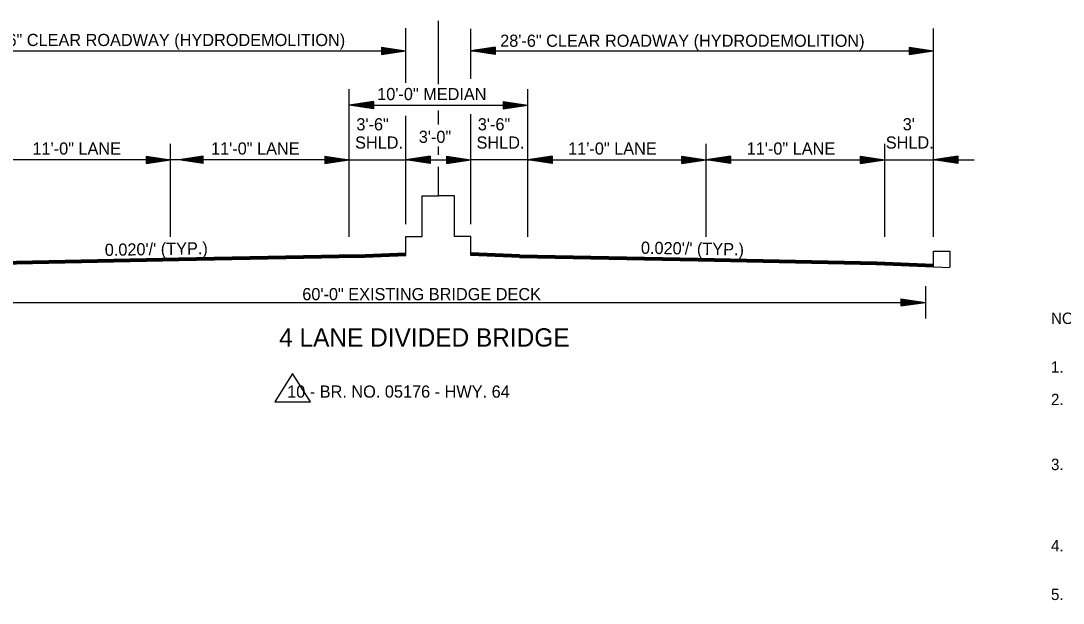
# Model space of a CAD drawing. Extents: x 542112 to 1930787, y -1968972 to 596640.
# Drawn here: x 544624 to 545267, y -1954297 to -1953939 of the extents above; entities that cross this region are included whole.
import ezdxf

# ---------------------------------------------------------------- set-up
doc = ezdxf.new("R2010")
doc.units = 0
for name, color, linetype in [('R_Border', 7, 'Continuous'), ('R_Border Notes', 7, 'Continuous'), ('R_Draft', 7, 'Continuous')]:
    doc.layers.add(name, color=color, linetype=linetype)

msp = doc.modelspace()

# ---------------------------------------------------------------- linework, layer by layer
at = {"layer": 'R_Border'}
for p, q in [((545186.68, -1954089.97), (545186.68, -1954080.56)), ((545186.68, -1954080.56), (545196.85, -1954080.56)), ((545196.85, -1954080.56), (545196.85, -1954090.37)), ((544791.9, -1954155.95), (544780.86, -1954173.26)), ((544802.94, -1954173.26), (544791.9, -1954155.95)), ((544780.86, -1954173.26), (544802.94, -1954173.26))]:
    msp.add_line(p, q, dxfattribs=at)
at = {"layer": 'R_Draft'}
for p, q in [((544861.68, -1953976.97), (544861.68, -1953943.22)), ((544881.74, -1953946.55), (544881.74, -1953938.7)), ((544901.68, -1953974.32), (544901.68, -1953943.55)), ((545186.68, -1954071.65), (545186.68, -1953943.36)), ((544881.74, -1953977.61), (544881.74, -1953946.55)), ((544846.68, -1953954.91), (544861.68, -1953957.16)), ((544846.68, -1953954.91), (544846.68, -1953959.41)), ((544846.68, -1953955.28), (544859.18, -1953957.16)), ((544846.68, -1953955.67), (544856.6, -1953957.16)), ((544846.68, -1953956.04), (544854.1, -1953957.16)), ((544846.68, -1953956.43), (544851.56, -1953957.16)), ((544916.68, -1953954.91), (544901.68, -1953957.16)), ((544916.68, -1953955.28), (544904.19, -1953957.16)), ((544916.68, -1953955.67), (544906.77, -1953957.16)), ((544916.68, -1953956.04), (544909.27, -1953957.16)), ((544916.68, -1953956.43), (544911.81, -1953957.16)), ((544916.68, -1953954.91), (544916.68, -1953959.41)), ((545171.68, -1953954.91), (545186.68, -1953957.16)), ((545171.68, -1953954.91), (545171.68, -1953959.41)), ((545171.68, -1953955.28), (545184.18, -1953957.16)), ((545171.68, -1953955.67), (545181.6, -1953957.16)), ((545171.68, -1953956.04), (545179.1, -1953957.16)), ((545171.68, -1953956.43), (545176.56, -1953957.16)), ((544581.68, -1953957.16), (544861.68, -1953957.16)), ((544846.68, -1953956.81), (544849.05, -1953957.16)), ((544846.68, -1953959.41), (544861.68, -1953957.16)), ((544846.68, -1953957.89), (544851.56, -1953957.16)), ((544846.68, -1953958.65), (544856.6, -1953957.16)), ((544846.68, -1953959.03), (544859.18, -1953957.16)), ((544846.68, -1953958.28), (544854.1, -1953957.16)), ((544846.68, -1953957.51), (544849.05, -1953957.16)), ((544901.68, -1953957.16), (545181.68, -1953957.16)), ((544916.68, -1953959.41), (544901.68, -1953957.16)), ((544916.68, -1953959.03), (544904.19, -1953957.16)), ((544916.68, -1953958.65), (544906.77, -1953957.16)), ((544916.68, -1953958.28), (544909.27, -1953957.16)), ((544916.68, -1953957.89), (544911.81, -1953957.16)), ((544916.68, -1953956.81), (544914.31, -1953957.16)), ((544916.68, -1953957.51), (544914.31, -1953957.16)), ((545171.68, -1953956.81), (545174.05, -1953957.16)), ((545171.68, -1953959.41), (545186.68, -1953957.16)), ((545171.68, -1953957.89), (545176.56, -1953957.16)), ((545171.68, -1953958.65), (545181.6, -1953957.16)), ((545171.68, -1953959.03), (545184.18, -1953957.16)), ((545171.68, -1953958.28), (545179.1, -1953957.16)), ((545171.68, -1953957.51), (545174.05, -1953957.16)), ((544826.68, -1954071.65), (544826.68, -1953980.8)), ((544936.68, -1954071.65), (544936.68, -1953980.8)), ((544841.68, -1953988.45), (544826.68, -1953990.7)), ((544841.68, -1953988.45), (544841.68, -1953992.95)), ((544921.68, -1953988.45), (544936.68, -1953990.7)), ((544921.68, -1953988.45), (544921.68, -1953992.95)), ((544841.68, -1953992.95), (544826.68, -1953990.7)), ((544841.68, -1953988.82), (544829.19, -1953990.7)), ((544841.68, -1953992.57), (544829.19, -1953990.7)), ((544831.68, -1953990.7), (544931.68, -1953990.7)), ((544841.68, -1953989.2), (544831.77, -1953990.7)), ((544841.68, -1953992.19), (544831.77, -1953990.7)), ((544841.68, -1953989.58), (544834.27, -1953990.7)), ((544841.68, -1953991.81), (544834.27, -1953990.7)), ((544841.68, -1953989.97), (544836.81, -1953990.7)), ((544841.68, -1953991.43), (544836.81, -1953990.7)), ((544841.68, -1953990.34), (544839.31, -1953990.7)), ((544841.68, -1953991.05), (544839.31, -1953990.7)), ((544881.68, -1954002.62), (544881.68, -1953993.81)), ((544921.68, -1953988.82), (544934.18, -1953990.7)), ((544921.68, -1953989.2), (544931.6, -1953990.7)), ((544921.68, -1953989.58), (544929.1, -1953990.7)), ((544921.68, -1953989.97), (544926.56, -1953990.7)), ((544921.68, -1953990.34), (544924.05, -1953990.7)), ((544921.68, -1953992.95), (544936.68, -1953990.7)), ((544921.68, -1953991.43), (544926.56, -1953990.7)), ((544921.68, -1953992.19), (544931.6, -1953990.7)), ((544921.68, -1953992.57), (544934.18, -1953990.7)), ((544921.68, -1953991.81), (544929.1, -1953990.7)), ((544921.68, -1953991.05), (544924.05, -1953990.7)), ((544861.68, -1954063.92), (544861.68, -1953997.16)), ((544901.68, -1954063.92), (544901.68, -1953996.17)), ((544716.68, -1954071.65), (544716.68, -1954014.34)), ((544881.68, -1954021.16), (544881.68, -1954016.03)), ((545046.68, -1954071.65), (545046.68, -1954014.34)), ((545156.68, -1954071.65), (545156.68, -1954014.34)), ((544716.68, -1954024.23), (544606.68, -1954024.23)), ((544701.68, -1954021.98), (544716.68, -1954024.23)), ((544701.68, -1954021.98), (544701.68, -1954026.48)), ((544701.68, -1954022.36), (544714.18, -1954024.23)), ((544701.68, -1954022.74), (544711.6, -1954024.23)), ((544701.68, -1954023.11), (544709.1, -1954024.23)), ((544701.68, -1954023.5), (544706.56, -1954024.23)), ((544701.68, -1954023.88), (544704.05, -1954024.23)), ((544701.68, -1954026.48), (544716.68, -1954024.23)), ((544701.68, -1954024.97), (544706.56, -1954024.23)), ((544701.68, -1954025.72), (544711.6, -1954024.23)), ((544701.68, -1954026.11), (544714.18, -1954024.23)), ((544701.68, -1954025.35), (544709.1, -1954024.23)), ((544701.68, -1954024.58), (544704.05, -1954024.23)), ((544826.68, -1954024.23), (544716.68, -1954024.23)), ((544736.68, -1954021.98), (544721.68, -1954024.23)), ((544736.68, -1954026.48), (544721.68, -1954024.23)), ((544736.68, -1954022.36), (544724.19, -1954024.23)), ((544736.68, -1954026.11), (544724.19, -1954024.23)), ((544736.68, -1954022.74), (544726.77, -1954024.23)), ((544736.68, -1954025.72), (544726.77, -1954024.23)), ((544736.68, -1954023.11), (544729.27, -1954024.23)), ((544736.68, -1954025.35), (544729.27, -1954024.23)), ((544736.68, -1954023.5), (544731.81, -1954024.23)), ((544736.68, -1954024.96), (544731.81, -1954024.23)), ((544736.68, -1954023.88), (544734.31, -1954024.23)), ((544736.68, -1954024.58), (544734.31, -1954024.23)), ((544736.68, -1954026.48), (544736.68, -1954021.98)), ((544811.68, -1954021.98), (544826.68, -1954024.23)), ((544811.68, -1954021.98), (544811.68, -1954026.48)), ((544811.68, -1954022.36), (544824.18, -1954024.23)), ((544811.68, -1954022.74), (544821.6, -1954024.23)), ((544811.68, -1954023.11), (544819.1, -1954024.23)), ((544811.68, -1954023.5), (544816.56, -1954024.23)), ((544811.68, -1954023.88), (544814.05, -1954024.23)), ((544811.68, -1954026.48), (544826.68, -1954024.23)), ((544811.68, -1954024.97), (544816.56, -1954024.23)), ((544811.68, -1954025.72), (544821.6, -1954024.23)), ((544811.68, -1954026.11), (544824.18, -1954024.23)), ((544811.68, -1954025.35), (544819.1, -1954024.23)), ((544811.68, -1954024.58), (544814.05, -1954024.23)), ((544826.68, -1954024.23), (544861.68, -1954024.23)), ((544876.68, -1954021.98), (544861.68, -1954024.23)), ((544876.68, -1954026.48), (544861.68, -1954024.23)), ((544861.68, -1954024.23), (544901.68, -1954024.23)), ((544876.68, -1954022.36), (544864.19, -1954024.23)), ((544876.68, -1954026.11), (544864.19, -1954024.23)), ((544876.68, -1954022.74), (544866.77, -1954024.23)), ((544876.68, -1954025.72), (544866.77, -1954024.23)), ((544876.68, -1954023.11), (544869.27, -1954024.23)), ((544876.68, -1954025.35), (544869.27, -1954024.23)), ((544876.68, -1954023.5), (544871.81, -1954024.23)), ((544876.68, -1954024.97), (544871.81, -1954024.23)), ((544876.68, -1954023.88), (544874.31, -1954024.23)), ((544876.68, -1954024.58), (544874.31, -1954024.23)), ((544876.68, -1954021.98), (544876.68, -1954026.48)), ((544886.68, -1954021.98), (544901.68, -1954024.23)), ((544886.68, -1954021.98), (544886.68, -1954026.48)), ((544886.68, -1954022.36), (544899.18, -1954024.23)), ((544886.68, -1954022.74), (544896.6, -1954024.23)), ((544886.68, -1954023.11), (544894.1, -1954024.23)), ((544886.68, -1954023.5), (544891.56, -1954024.23)), ((544886.68, -1954023.88), (544889.05, -1954024.23)), ((544886.68, -1954026.48), (544901.68, -1954024.23)), ((544886.68, -1954024.97), (544891.56, -1954024.23)), ((544886.68, -1954025.72), (544896.6, -1954024.23)), ((544886.68, -1954026.11), (544899.18, -1954024.23)), ((544886.68, -1954025.35), (544894.1, -1954024.23)), ((544886.68, -1954024.58), (544889.05, -1954024.23)), ((544936.68, -1954024.23), (544901.68, -1954024.23)), ((544951.68, -1954021.98), (544936.68, -1954024.23)), ((544951.68, -1954026.48), (544936.68, -1954024.23)), ((544936.68, -1954024.23), (545046.68, -1954024.23)), ((544951.68, -1954022.36), (544939.19, -1954024.23)), ((544951.68, -1954026.11), (544939.19, -1954024.23)), ((544951.68, -1954022.74), (544941.77, -1954024.23)), ((544951.68, -1954025.72), (544941.77, -1954024.23)), ((544951.68, -1954023.11), (544944.27, -1954024.23)), ((544951.68, -1954025.35), (544944.27, -1954024.23)), ((544951.68, -1954023.5), (544946.81, -1954024.23)), ((544951.68, -1954024.97), (544946.81, -1954024.23)), ((544951.68, -1954023.88), (544949.31, -1954024.23)), ((544951.68, -1954024.58), (544949.31, -1954024.23)), ((544951.68, -1954021.98), (544951.68, -1954026.48)), ((545031.68, -1954021.98), (545046.68, -1954024.23)), ((545031.68, -1954026.48), (545031.68, -1954021.98)), ((545031.68, -1954022.36), (545044.18, -1954024.23)), ((545031.68, -1954022.74), (545041.6, -1954024.23)), ((545031.68, -1954023.11), (545039.1, -1954024.23)), ((545031.68, -1954023.5), (545036.56, -1954024.23)), ((545031.68, -1954023.88), (545034.05, -1954024.23)), ((545031.68, -1954026.48), (545046.68, -1954024.23)), ((545031.68, -1954024.96), (545036.56, -1954024.23)), ((545031.68, -1954025.72), (545041.6, -1954024.23)), ((545031.68, -1954026.11), (545044.18, -1954024.23)), ((545031.68, -1954025.35), (545039.1, -1954024.23)), ((545031.68, -1954024.58), (545034.05, -1954024.23)), ((545061.68, -1954021.98), (545046.68, -1954024.23)), ((545061.68, -1954026.48), (545046.68, -1954024.23)), ((545046.68, -1954024.23), (545156.68, -1954024.23)), ((545061.68, -1954022.36), (545049.19, -1954024.23)), ((545061.68, -1954026.11), (545049.19, -1954024.23)), ((545061.68, -1954022.74), (545051.77, -1954024.23)), ((545061.68, -1954025.72), (545051.77, -1954024.23)), ((545061.68, -1954023.11), (545054.27, -1954024.23)), ((545061.68, -1954025.35), (545054.27, -1954024.23)), ((545061.68, -1954023.5), (545056.81, -1954024.23)), ((545061.68, -1954024.97), (545056.81, -1954024.23)), ((545061.68, -1954023.88), (545059.31, -1954024.23)), ((545061.68, -1954024.58), (545059.31, -1954024.23)), ((545061.68, -1954021.98), (545061.68, -1954026.48)), ((545141.68, -1954021.98), (545156.68, -1954024.23)), ((545141.68, -1954026.48), (545141.68, -1954021.98)), ((545141.68, -1954022.36), (545154.18, -1954024.23)), ((545141.68, -1954022.74), (545151.6, -1954024.23)), ((545141.68, -1954023.11), (545149.1, -1954024.23)), ((545141.68, -1954023.5), (545146.56, -1954024.23)), ((545141.68, -1954023.88), (545144.05, -1954024.23)), ((545141.68, -1954026.48), (545156.68, -1954024.23)), ((545141.68, -1954024.96), (545146.56, -1954024.23)), ((545141.68, -1954025.72), (545151.6, -1954024.23)), ((545141.68, -1954026.11), (545154.18, -1954024.23)), ((545141.68, -1954025.35), (545149.1, -1954024.23)), ((545141.68, -1954024.58), (545144.05, -1954024.23)), ((545156.68, -1954024.23), (545186.68, -1954024.23)), ((545201.68, -1954021.98), (545186.68, -1954024.23)), ((545201.68, -1954026.48), (545186.68, -1954024.23)), ((545186.68, -1954024.23), (545211.68, -1954024.23)), ((545201.68, -1954022.36), (545189.19, -1954024.23)), ((545201.68, -1954026.11), (545189.19, -1954024.23)), ((545201.68, -1954022.74), (545191.77, -1954024.23)), ((545201.68, -1954025.72), (545191.77, -1954024.23)), ((545201.68, -1954023.11), (545194.27, -1954024.23)), ((545201.68, -1954025.35), (545194.27, -1954024.23)), ((545201.68, -1954023.5), (545196.81, -1954024.23)), ((545201.68, -1954024.97), (545196.81, -1954024.23)), ((545201.68, -1954023.88), (545199.31, -1954024.23)), ((545201.68, -1954024.58), (545199.31, -1954024.23)), ((545201.68, -1954021.98), (545201.68, -1954026.48)), ((544881.68, -1954046.49), (544881.68, -1954028.62)), ((544861.68, -1954083.17), (544861.68, -1954071.5)), ((544901.68, -1954083.17), (544901.68, -1954071.5)), ((544831.67, -1954082.7), (544721.67, -1954084.9)), ((544831.67, -1954083), (544721.68, -1954085.2)), ((544831.69, -1954083.3), (544721.68, -1954085.5)), ((544831.7, -1954083.6), (544721.69, -1954085.8)), ((544831.71, -1954083.9), (544721.7, -1954086.1)), ((544831.72, -1954084.2), (544721.7, -1954086.4)), ((544831.72, -1954084.37), (544721.71, -1954086.57)), ((544831.67, -1954082.7), (544861.68, -1954081.5)), ((544831.68, -1954083), (544861.68, -1954081.8)), ((544831.69, -1954083.3), (544861.68, -1954082.1)), ((544831.7, -1954083.6), (544861.68, -1954082.4)), ((544831.71, -1954083.9), (544861.68, -1954082.7)), ((544831.72, -1954084.2), (544861.68, -1954083)), ((544831.72, -1954084.37), (544861.68, -1954083.17)), ((544931.7, -1954082.7), (544901.68, -1954081.5)), ((544931.68, -1954083), (544901.68, -1954081.8)), ((544931.68, -1954083.3), (544901.68, -1954082.1)), ((544931.67, -1954083.6), (544901.68, -1954082.4)), ((544931.66, -1954083.9), (544901.68, -1954082.7)), ((544931.65, -1954084.2), (544901.68, -1954083)), ((544931.65, -1954084.37), (544901.68, -1954083.17)), ((544931.65, -1954084.2), (545041.67, -1954086.4)), ((544931.65, -1954084.37), (545041.66, -1954086.57)), ((544931.66, -1954083.9), (545041.67, -1954086.1)), ((544931.67, -1954083.6), (545041.68, -1954085.8)), ((544931.68, -1954083.3), (545041.68, -1954085.5)), ((544931.7, -1954082.7), (545041.7, -1954084.9)), ((544931.7, -1954083), (545041.69, -1954085.2)), ((544721.67, -1954084.9), (544611.67, -1954087.1)), ((544721.68, -1954085.2), (544611.68, -1954087.4)), ((544721.68, -1954085.5), (544611.68, -1954087.7)), ((544721.69, -1954085.8), (544611.69, -1954088)), ((544721.7, -1954086.1), (544611.7, -1954088.3)), ((544721.7, -1954086.4), (544611.7, -1954088.6)), ((544721.71, -1954086.57), (544611.71, -1954088.77)), ((545041.66, -1954086.57), (545151.66, -1954088.77)), ((545041.67, -1954086.1), (545151.67, -1954088.3)), ((545041.67, -1954086.4), (545151.67, -1954088.6)), ((545041.68, -1954085.5), (545151.68, -1954087.7)), ((545041.68, -1954085.8), (545151.68, -1954088)), ((545041.69, -1954085.2), (545151.69, -1954087.4)), ((545041.7, -1954084.9), (545151.7, -1954087.1)), ((545151.7, -1954087.1), (545186.68, -1954088.5)), ((545151.7, -1954087.4), (545186.68, -1954088.8)), ((545151.7, -1954087.7), (545186.68, -1954089.1)), ((545151.7, -1954088), (545186.68, -1954089.4)), ((545151.7, -1954088.3), (545186.68, -1954089.7)), ((545151.7, -1954088.6), (545186.68, -1954090)), ((545151.7, -1954088.77), (545196.85, -1954090.57)), ((545181.66, -1954102.05), (545181.66, -1954122.05)), ((545166.66, -1954109.8), (545181.66, -1954112.05)), ((545166.66, -1954109.8), (545166.66, -1954114.3)), ((545166.66, -1954110.18), (545179.16, -1954112.05)), ((545166.66, -1954110.56), (545176.58, -1954112.05)), ((544581.66, -1954112.05), (545181.66, -1954112.05)), ((545166.66, -1954110.94), (545174.08, -1954112.05)), ((545166.66, -1954111.33), (545171.54, -1954112.05)), ((545166.66, -1954111.7), (545169.03, -1954112.05)), ((545166.66, -1954114.3), (545181.66, -1954112.05)), ((545166.66, -1954112.79), (545171.54, -1954112.05)), ((545166.66, -1954113.55), (545176.58, -1954112.05)), ((545166.66, -1954113.93), (545179.16, -1954112.05)), ((545166.66, -1954113.17), (545174.08, -1954112.05)), ((545166.66, -1954112.41), (545169.03, -1954112.05))]:
    msp.add_line(p, q, dxfattribs=at)
for points in [[(544861.68, -1954071.49), (544871.68, -1954071.49), (544871.68, -1954046.49), (544881.68, -1954046.49)], [(544901.68, -1954071.49), (544891.68, -1954071.49), (544891.68, -1954046.49), (544881.68, -1954046.49)]]:
    msp.add_lwpolyline(points, dxfattribs=at)

# ---------------------------------------------------------------- texts
at = {"layer": 'R_Border Notes'}
for s, p in [('NOTES: ', (545259.07, -1954125.37)), ('1.', (545259.07, -1954155.37)), ('2.', (545259.07, -1954175.37)), ('3.', (545259.07, -1954215.37)), ('4.', (545259.07, -1954265.37)), ('5.      REFER TO SPECIAL DETAILS AND QUANTITY SHEETS FOR ROADWAY', (545259.07, -1954295.37))]:
    msp.add_text(s, height=7, dxfattribs=at).set_placement(p)
at = {"layer": 'R_Draft'}
for s, height, p in [('28\'-6" CLEAR ROADWAY (HYDRODEMOLITION)', 7.5, (544599.78, -1953954.21)), ('28\'-6" CLEAR ROADWAY (HYDRODEMOLITION)', 7.5, (544919.74, -1953954.69)), ('10\'-0" MEDIAN', 7.5, (544843.98, -1953987.52)), ('3\'-6"', 7.5, (544831.15, -1954006.14)), ('3\'-6" ', 7.5, (544905.96, -1954006.14)), ("3' ", 7.5, (545167.73, -1954006.12)), ('3\'-0"', 7.5, (544869.61, -1954013.88)), ('11\'-0" LANE', 7.5, (544631.62, -1954021.06)), ('11\'-0" LANE', 7.5, (544741.62, -1954021.06)), ('SHLD.', 7.5, (544830.35, -1954017.39)), ('SHLD.', 7.5, (544905.17, -1954017.39)), ('11\'-0" LANE', 7.5, (544961.63, -1954021.06)), ('11\'-0" LANE', 7.5, (545071.63, -1954021.06)), ('SHLD.', 7.5, (545157.28, -1954017.37)), ('60\'-0" EXISTING BRIDGE DECK', 7.5, (544797.83, -1954110.73)), ('4 LANE DIVIDED BRIDGE', 11.25, (544783.59, -1954139.3)), ('10 - BR. NO. 05176 - HWY. 64', 7.5, (544788.51, -1954170.75))]:
    msp.add_text(s, height=height, dxfattribs=at).set_placement(p)
for rotation, p in [(0.97192, (544676.2, -1954083.49)), (359.02808, (545006.4, -1954082.12))]:
    msp.add_text("0.020'/' (TYP.)", height=7.5, rotation=rotation, dxfattribs=at).set_placement(p)

doc.saveas('drawing.dxf')
